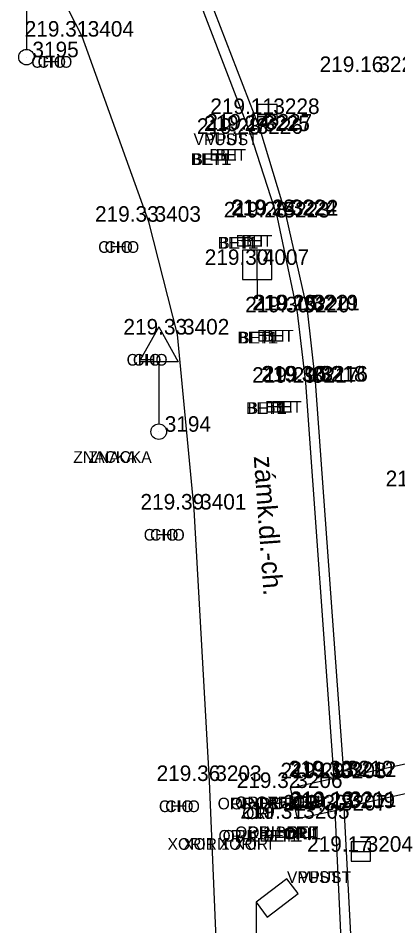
# Model space of a CAD drawing. Extents: x -471047 to -470889, y -1102859 to -1102000.
# Drawn here: x -470942.39 to -470932.63, y -1102055.64 to -1102032.3 of the extents above; entities that cross this region are included whole.
import ezdxf

# ---------------------------------------------------------------- set-up
doc = ezdxf.new("R2010")
doc.units = 0
for name, color, linetype in [('Vrstva 1', 7, 'Continuous'), ('Vrstva 19', 7, 'Continuous'), ('Vrstva 20', 7, 'Continuous'), ('Vrstva 22', 7, 'Continuous'), ('Vrstva 23', 7, 'Continuous'), ('Vrstva 25', 7, 'Continuous'), ('Vrstva 30', 7, 'Continuous'), ('Vrstva 34', 7, 'Continuous'), ('Vrstva 35', 7, 'Continuous'), ('Vrstva 36', 7, 'Continuous'), ('Vrstva 38', 7, 'Continuous'), ('Vrstva 7', 7, 'Continuous'), ('Vrstva 8', 7, 'Continuous')]:
    doc.layers.add(name, color=color, linetype=linetype)

msp = doc.modelspace()

# ---------------------------------------------------------------- linework, layer by layer
at = {"layer": 'Vrstva 1'}
for points in [[(-471040.344, -1102858.385), (-471031.676, -1102846.187), (-471026.357, -1102838.629), (-471023.212, -1102833.975), (-471019.21, -1102827.465), (-471016.861, -1102823.272), (-471013.099, -1102815.912), (-471010.824, -1102810.955), (-471007.329, -1102802.292), (-471005.34, -1102796.515), (-471002.842, -1102787.838), (-471001.3, -1102780.997), (-471000.19, -1102774.713), (-470999.247, -1102768.204), (-470998.794, -1102764.784), (-470997.199, -1102751.812), (-470994.899, -1102732.807), (-470992.551, -1102713.262), (-470990.326, -1102694.887), (-470988.122, -1102676.57), (-470985.812, -1102657.305), (-470983.537, -1102638.407), (-470981.386, -1102620.622), (-470979.843, -1102608.014), (-470976.377, -1102579.253), (-470972.945, -1102550.69), (-470970.475, -1102530.206), (-470967.905, -1102508.801), (-470965.053, -1102485.131), (-470962.734, -1102465.9), (-470960.173, -1102444.812), (-470957.795, -1102425.103), (-470954.965, -1102401.839), (-470953.834, -1102392.574), (-470952.33, -1102379.985), (-470950.744, -1102366.853), (-470948.978, -1102352.106), (-470947.037, -1102335.844), (-470944.949, -1102318.462), (-470944.013, -1102310.745), (-470942.39, -1102297.267), (-470939.519, -1102273.45), (-470937.593, -1102257.43), (-470936.064, -1102244.81), (-470934.114, -1102228.634), (-470931.621, -1102207.856), (-470929.536, -1102190.857), (-470926.572, -1102166.31), (-470924.91, -1102152.663), (-470923.413, -1102140.333), (-470921.923, -1102127.669), (-470921.155, -1102120.084), (-470920.446, -1102109.574), (-470919.912, -1102099.137), (-470919.63, -1102088.981), (-470919.523, -1102081.193), (-470919.563, -1102070.395), (-470919.714, -1102064.236), (-470920.134, -1102054.704), (-470920.462, -1102047.615), (-470920.599, -1102044.52), (-470920.743, -1102041.873), (-470921.125, -1102034.455), (-470921.774, -1102030.337), (-470922.418, -1102027.787), (-470923.734, -1102023.93), (-470924.872, -1102021.434), (-470926.752, -1102018.182), (-470927.953, -1102016.45), (-470929.616, -1102014.424), (-470932.252, -1102011.756), (-470935.111, -1102009.425), (-470938.391, -1102007.371), (-470942.651, -1102005.401)], [(-471041.328, -1102857.18), (-471032.144, -1102844.242), (-471027.583, -1102837.763), (-471024.388, -1102833.028), (-471020.451, -1102826.6), (-471018.089, -1102822.378), (-471014.542, -1102815.445), (-471012.233, -1102810.418), (-471009.247, -1102803.108), (-471006.795, -1102796.098), (-471004.315, -1102787.532), (-471002.782, -1102780.723), (-471001.674, -1102774.458), (-471000.75, -1102768.095), (-471000.28, -1102764.601), (-470998.692, -1102751.741), (-470996.378, -1102732.635), (-470994.028, -1102713.058), (-470991.808, -1102694.749), (-470989.616, -1102676.447), (-470987.284, -1102657.013), (-470985.031, -1102638.272), (-470982.87, -1102620.431), (-470981.334, -1102607.933), (-470977.881, -1102579.263), (-470974.429, -1102550.492), (-470971.964, -1102530.054), (-470969.391, -1102508.607), (-470966.54, -1102484.984), (-470964.231, -1102465.853), (-470961.679, -1102444.752), (-470959.304, -1102425.078), (-470956.455, -1102401.634), (-470955.339, -1102392.489), (-470953.812, -1102379.71), (-470952.249, -1102366.808), (-470950.479, -1102352.023), (-470948.536, -1102335.868), (-470946.426, -1102318.233), (-470945.493, -1102310.531), (-470943.864, -1102297.013), (-470940.984, -1102273.071), (-470939.078, -1102257.195), (-470937.559, -1102244.684), (-470935.592, -1102228.353), (-470933.101, -1102207.653), (-470931.011, -1102190.57), (-470928.046, -1102166.021), (-470926.409, -1102152.578), (-470924.898, -1102140.121), (-470923.427, -1102127.544), (-470922.647, -1102119.826), (-470921.919, -1102109.229), (-470921.42, -1102099.134), (-470921.127, -1102089.016), (-470921.023, -1102081.453), (-470921.061, -1102070.468), (-470921.209, -1102064.314), (-470921.666, -1102053.966), (-470922.156, -1102043.345), (-470922.299, -1102039.934), (-470922.637, -1102034.36), (-470923.091, -1102031.241), (-470923.847, -1102028.247), (-470925.083, -1102024.594), (-470926.222, -1102022.086), (-470928.04, -1102018.943), (-470929.138, -1102017.357), (-470930.929, -1102015.175), (-470933.062, -1102013.049), (-470936.379, -1102010.368), (-470939.169, -1102008.662), (-470942.899, -1102006.906), (-470945.661, -1102005.908)], [(-471043.557, -1102855.955), (-471035.129, -1102844.026), (-471029.872, -1102836.499), (-471026.577, -1102831.578), (-471022.675, -1102825.415), (-471020.123, -1102821.053), (-471016.667, -1102814.59), (-471014.208, -1102809.45), (-471011.177, -1102802.451), (-471008.55, -1102795.333), (-471006.082, -1102787.209), (-471004.464, -1102780.376), (-471003.265, -1102774.167), (-471002.327, -1102767.948), (-471001.636, -1102762.527), (-471000.297, -1102751.605), (-470997.959, -1102732.524), (-470995.602, -1102712.802), (-470993.412, -1102694.623), (-470991.21, -1102676.17), (-470988.891, -1102656.857), (-470986.625, -1102638.083), (-470984.455, -1102620.195), (-470982.936, -1102607.733), (-470979.497, -1102579.223), (-470976.023, -1102550.279), (-470973.554, -1102529.822), (-470970.991, -1102508.497), (-470968.146, -1102484.787), (-470965.835, -1102465.72), (-470963.284, -1102444.529), (-470960.91, -1102424.942), (-470958.043, -1102401.343), (-470956.946, -1102392.356), (-470955.396, -1102379.408), (-470953.851, -1102366.636), (-470952.049, -1102351.733), (-470950.124, -1102335.611), (-470948.034, -1102318.083), (-470947.094, -1102310.328), (-470945.421, -1102296.51), (-470942.58, -1102272.848), (-470940.675, -1102256.948), (-470939.176, -1102244.526), (-470937.187, -1102228.174), (-470934.708, -1102207.467), (-470932.621, -1102190.433), (-470929.634, -1102165.778), (-470928.004, -1102152.415), (-470926.45, -1102139.595), (-470925.003, -1102127.418), (-470924.249, -1102119.695), (-470923.515, -1102109.093), (-470923.018, -1102099.069), (-470922.711, -1102088.911), (-470922.643, -1102081.356), (-470922.797, -1102070.414), (-470923.018, -1102064.454), (-470923.52, -1102053.203), (-470923.823, -1102047.529), (-470924.123, -1102041.506), (-470924.462, -1102037.486), (-470924.934, -1102031.904), (-470925.664, -1102028.672), (-470926.771, -1102025.506), (-470927.959, -1102022.914), (-470929.674, -1102020.028), (-470930.76, -1102018.498), (-470932.447, -1102016.478), (-470935.215, -1102013.816), (-470937.644, -1102011.98), (-470940.381, -1102010.371), (-470943.968, -1102008.669), (-470947.145, -1102007.524), (-470950.874, -1102006.74)], [(-471044.756, -1102855.056), (-471036.376, -1102843.177), (-471031.167, -1102835.741), (-471027.859, -1102830.8), (-471023.934, -1102824.593), (-471021.43, -1102820.312), (-471018.011, -1102813.91), (-471015.536, -1102808.75), (-471012.578, -1102801.897), (-471009.95, -1102794.77), (-471007.561, -1102786.914), (-471005.936, -1102780.074), (-471004.727, -1102773.818), (-471003.828, -1102767.827), (-471003.121, -1102762.345), (-471001.787, -1102751.467), (-470999.446, -1102732.348), (-470997.073, -1102712.539), (-470994.902, -1102694.521), (-470992.696, -1102676.023), (-470990.376, -1102656.68), (-470988.131, -1102638.071), (-470985.947, -1102620.018), (-470984.417, -1102607.512), (-470980.993, -1102579.08), (-470977.514, -1102550.137), (-470975.048, -1102529.649), (-470972.488, -1102508.37), (-470969.618, -1102484.508), (-470967.34, -1102465.669), (-470964.767, -1102444.39), (-470962.402, -1102424.781), (-470959.534, -1102401.193), (-470958.432, -1102392.151), (-470956.883, -1102379.208), (-470955.335, -1102366.424), (-470953.535, -1102351.506), (-470951.606, -1102335.399), (-470949.519, -1102317.94), (-470948.575, -1102310.159), (-470946.889, -1102296.144), (-470944.056, -1102272.618), (-470942.139, -1102256.659), (-470940.657, -1102244.341), (-470938.638, -1102227.749), (-470936.19, -1102207.298), (-470934.102, -1102190.255), (-470931.124, -1102165.639), (-470929.492, -1102152.254), (-470927.915, -1102139.252), (-470926.46, -1102127.103), (-470925.74, -1102119.604), (-470925.012, -1102108.913), (-470924.523, -1102099.054), (-470924.217, -1102088.866), (-470924.148, -1102081.334), (-470924.301, -1102070.391), (-470924.518, -1102064.43), (-470924.97, -1102054.435), (-470925.588, -1102041.569), (-470925.963, -1102035.313), (-470926.405, -1102032.225), (-470927.078, -1102029.198), (-470928.123, -1102026.148), (-470929.318, -1102023.558), (-470930.84, -1102020.97), (-470931.868, -1102019.515), (-470933.443, -1102017.605), (-470936.26, -1102014.885), (-470938.429, -1102013.255), (-470941.213, -1102011.639), (-470944.847, -1102009.927), (-470947.723, -1102008.912), (-470951.444, -1102008.161), (-470954.511, -1102007.931), (-470957.895, -1102008.041)]]:
    msp.add_spline(points, degree=3, dxfattribs=at)
at = {"layer": 'Vrstva 19'}
for p, q in [((-470938.774, -1102040.238), (-470939.274, -1102041.138)), ((-470938.774, -1102040.238), (-470938.274, -1102041.138)), ((-470938.274, -1102041.138), (-470939.274, -1102041.138)), ((-470938.774, -1102041.138), (-470938.774, -1102042.738))]:
    msp.add_line(p, q, dxfattribs=at)
msp.add_circle((-470938.774, -1102042.938), 0.2, dxfattribs=at)
at = {"layer": 'Vrstva 20'}
for p, q in [((-470934.012, -1102051.819), (-470931.198, -1102051.212)), ((-470935.393, -1102052.1), (-470934.264, -1102051.851)), ((-470934.006, -1102052.591), (-470931.04, -1102051.931)), ((-470935.209, -1102052.887), (-470935.393, -1102052.1)), ((-470935.209, -1102052.887), (-470934.243, -1102052.677))]:
    msp.add_line(p, q, dxfattribs=at)
at = {"layer": 'Vrstva 23'}
for p, q in [((-470942.174, -1102030.608), (-470942.174, -1102033.108)), ((-470935.48, -1102054.435), (-470936.275, -1102055.04)), ((-470935.19, -1102054.812), (-470935.48, -1102054.435)), ((-470935.988, -1102055.418), (-470935.19, -1102054.812)), ((-470936.275, -1102055.04), (-470936.275, -1102057.54)), ((-470936.275, -1102055.04), (-470935.988, -1102055.418))]:
    msp.add_line(p, q, dxfattribs=at)
msp.add_circle((-470942.174, -1102033.308), 0.2, dxfattribs=at)
at = {"layer": 'Vrstva 25'}
for p, q in [((-470936.233, -1102034.523), (-470936.233, -1102035.023)), ((-470935.733, -1102034.523), (-470936.233, -1102034.523)), ((-470935.733, -1102035.023), (-470935.733, -1102034.523)), ((-470936.233, -1102034.773), (-470935.733, -1102034.773)), ((-470936.233, -1102035.023), (-470935.733, -1102035.023)), ((-470933.832, -1102053.485), (-470933.832, -1102053.985)), ((-470933.332, -1102053.485), (-470933.832, -1102053.485)), ((-470933.332, -1102053.985), (-470933.332, -1102053.485)), ((-470933.832, -1102053.735), (-470933.332, -1102053.735)), ((-470933.832, -1102053.985), (-470933.332, -1102053.985))]:
    msp.add_line(p, q, dxfattribs=at)
at = {"layer": 'Vrstva 30'}
for p, q in [((-470936.622, -1102038.273), (-470936.622, -1102039.023)), ((-470935.872, -1102038.273), (-470936.622, -1102038.273)), ((-470936.247, -1102039.023), (-470936.247, -1102038.273)), ((-470935.872, -1102039.023), (-470935.872, -1102038.273)), ((-470936.622, -1102039.023), (-470935.872, -1102039.023)), ((-470936.247, -1102039.023), (-470936.247, -1102039.523))]:
    msp.add_line(p, q, dxfattribs=at)
at = {"layer": 'Vrstva 34'}
for p, q in [((-470940.75, -1102032.78), (-470940.75, -1102032.78)), ((-470942.17, -1102033.31), (-470942.17, -1102033.31)), ((-470933.28, -1102033.69), (-470933.28, -1102033.69)), ((-470935.98, -1102034.77), (-470935.98, -1102034.77)), ((-470936.23, -1102035.21), (-470936.23, -1102035.21)), ((-470936.17, -1102035.17), (-470936.17, -1102035.17)), ((-470936.41, -1102035.28), (-470936.41, -1102035.28)), ((-470939.03, -1102037.54), (-470939.03, -1102037.54)), ((-470935.72, -1102037.43), (-470935.72, -1102037.43)), ((-470935.53, -1102037.37), (-470935.53, -1102037.37)), ((-470935.5, -1102037.38), (-470935.5, -1102037.38)), ((-470936.25, -1102038.65), (-470936.25, -1102038.65)), ((-470935.21, -1102039.87), (-470935.21, -1102039.87)), ((-470934.99, -1102039.82), (-470934.99, -1102039.82)), ((-470934.95, -1102039.82), (-470934.95, -1102039.82)), ((-470938.3, -1102040.44), (-470938.3, -1102040.44)), ((-470934.99, -1102041.68), (-470934.99, -1102041.68)), ((-470934.8, -1102041.65), (-470934.8, -1102041.65)), ((-470934.74, -1102041.65), (-470934.74, -1102041.65)), ((-470938.77, -1102042.94), (-470938.77, -1102042.94)), ((-470937.86, -1102044.94), (-470937.86, -1102044.94)), ((-470934.09, -1102051.8), (-470934.09, -1102051.8)), ((-470934.01, -1102051.82), (-470934.01, -1102051.82)), ((-470937.47, -1102051.92), (-470937.47, -1102051.92)), ((-470934.26, -1102051.85), (-470934.26, -1102051.85)), ((-470935.39, -1102052.1), (-470935.39, -1102052.1)), ((-470934.24, -1102052.68), (-470934.24, -1102052.68)), ((-470934.04, -1102052.62), (-470934.04, -1102052.62)), ((-470934.01, -1102052.59), (-470934.01, -1102052.59)), ((-470935.21, -1102052.89), (-470935.21, -1102052.89)), ((-470933.58, -1102053.74), (-470933.58, -1102053.74))]:
    msp.add_line(p, q, dxfattribs=at)
at = {"layer": 'Vrstva 7'}
for p, q in [((-470936.415, -1102035.276), (-470938.149, -1102030.773)), ((-470935.725, -1102037.433), (-470936.415, -1102035.276)), ((-470935.208, -1102039.874), (-470935.725, -1102037.433)), ((-470934.991, -1102041.68), (-470935.208, -1102039.874)), ((-470934.264, -1102051.851), (-470934.991, -1102041.68)), ((-470933.824, -1102061.773), (-470934.243, -1102052.677))]:
    msp.add_line(p, q, dxfattribs=at)
at = {"layer": 'Vrstva 8'}
for p, q in [((-470940.746, -1102032.778), (-470942.096, -1102030.133)), ((-470936.167, -1102035.17), (-470937.909, -1102030.66)), ((-470939.029, -1102037.542), (-470940.746, -1102032.778)), ((-470935.503, -1102037.381), (-470936.167, -1102035.17)), ((-470938.296, -1102040.442), (-470939.029, -1102037.542)), ((-470934.948, -1102039.817), (-470935.503, -1102037.381)), ((-470934.742, -1102041.645), (-470934.948, -1102039.817)), ((-470937.861, -1102044.94), (-470938.296, -1102040.442)), ((-470934.012, -1102051.819), (-470934.742, -1102041.645)), ((-470937.467, -1102051.924), (-470937.861, -1102044.94)), ((-470934.264, -1102051.851), (-470934.088, -1102051.803)), ((-470934.088, -1102051.803), (-470934.012, -1102051.819)), ((-470937.045, -1102062.094), (-470937.467, -1102051.924)), ((-470934.243, -1102052.677), (-470934.04, -1102052.622)), ((-470934.04, -1102052.622), (-470934.006, -1102052.591)), ((-470933.544, -1102061.72), (-470934.006, -1102052.591))]:
    msp.add_line(p, q, dxfattribs=at)

# ---------------------------------------------------------------- texts
at = {"layer": 'Vrstva 22'}
msp.add_text('zámk.dl.-ch.', height=0.5, rotation=274.0824, dxfattribs=at).set_placement((-470936.334, -1102043.575))
at = {"layer": 'Vrstva 35'}
for s, p in [('CHO', (-470942.051, -1102033.58)), ('CHO', (-470941.889, -1102033.58)), ('VPUST', (-470937.88, -1102035.57)), ('VPUST', (-470937.569, -1102035.57)), ('BET', (-470937.47, -1102035.97)), ('BET', (-470937.309, -1102035.97)), ('BET1', (-470937.952, -1102036.08)), ('BET1', (-470937.91, -1102036.08)), ('CHO', (-470940.331, -1102038.34)), ('CHO', (-470940.169, -1102038.34)), ('BET1', (-470937.262, -1102038.23)), ('BET1', (-470937.22, -1102038.23)), ('BET', (-470936.8, -1102038.18)), ('BET', (-470936.639, -1102038.18)), ('BET1', (-470936.752, -1102040.67)), ('BET1', (-470936.71, -1102040.67)), ('BET', (-470936.25, -1102040.62)), ('BET', (-470936.089, -1102040.62)), ('CHO', (-470939.601, -1102041.24)), ('CHO', (-470939.439, -1102041.24)), ('BET1', (-470936.532, -1102042.48)), ('BET1', (-470936.49, -1102042.48)), ('BET', (-470936.04, -1102042.45)), ('BET', (-470935.879, -1102042.45)), ('ZNACKA', (-470940.97, -1102043.74)), ('ZNACKA', (-470940.584, -1102043.74)), ('CHO', (-470939.161, -1102045.74)), ('CHO', (-470938.999, -1102045.74)), ('CHO', (-470938.771, -1102052.72)), ('CHO', (-470938.609, -1102052.72)), ('ORI XBET1', (-470937.26, -1102052.65)), ('ORI XBET1', (-470936.927, -1102052.65)), ('ORI XBET', (-470936.81, -1102052.62)), ('ORI XBET', (-470936.274, -1102052.62)), ('ORI', (-470935.328, -1102052.6)), ('ORI', (-470935.229, -1102052.6)), ('ORI', (-470936.628, -1102052.9)), ('ORI', (-470936.529, -1102052.9)), ('ORI1 BET1', (-470937.24, -1102053.48)), ('ORI1 BET1', (-470937.132, -1102053.48)), ('ORI1 BET', (-470936.81, -1102053.39)), ('ORI1 BET', (-470936.499, -1102053.39)), ('ORI1', (-470935.582, -1102053.42)), ('ORI1', (-470935.54, -1102053.42)), ('XORI1 XORI', (-470938.548, -1102053.69)), ('XORI1 XORI', (-470938.15, -1102053.69)), ('VPUST', (-470935.48, -1102054.54)), ('VPUST', (-470935.169, -1102054.54))]:
    msp.add_text(s, height=0.3, dxfattribs=at).set_placement(p)
at = {"layer": 'Vrstva 36'}
for s, p in [(' 3404', (-470940.75, -1102032.78)), (' 3195', (-470942.17, -1102033.31)), (' 3229', (-470933.28, -1102033.69)), (' 3228', (-470935.98, -1102034.77)), (' 3227', (-470936.17, -1102035.17)), (' 3226', (-470936.41, -1102035.28)), (' 3225', (-470936.23, -1102035.21)), (' 3223', (-470935.72, -1102037.43)), (' 3224', (-470935.53, -1102037.37)), (' 3222', (-470935.5, -1102037.38)), (' 3403', (-470939.03, -1102037.54)), (' 4007', (-470936.25, -1102038.65)), (' 3219', (-470934.99, -1102039.82)), (' 3221', (-470934.95, -1102039.82)), (' 3220', (-470935.21, -1102039.87)), (' 3402', (-470938.3, -1102040.44)), (' 3217', (-470934.99, -1102041.68)), (' 3218', (-470934.8, -1102041.65)), (' 3216', (-470934.74, -1102041.65)), (' 3194', (-470938.77, -1102042.94)), (' 3401', (-470937.86, -1102044.94)), (' 3203', (-470937.47, -1102051.92)), (' 3208', (-470934.26, -1102051.85)), (' 3210', (-470934.09, -1102051.8)), (' 3212', (-470934.01, -1102051.82)), (' 3206', (-470935.39, -1102052.1)), (' 3207', (-470934.24, -1102052.68)), (' 3209', (-470934.04, -1102052.62)), (' 3211', (-470934.01, -1102052.59)), (' 3205', (-470935.21, -1102052.89)), (' 3204', (-470933.58, -1102053.74))]:
    msp.add_text(s, height=0.4, dxfattribs=at).set_placement(p)
at = {"layer": 'Vrstva 38'}
for s, p in [('219.31 ', (-470942.22, -1102032.78)), ('219.16 ', (-470934.64, -1102033.69)), ('219.11 ', (-470937.45, -1102034.77)), ('219.14 ', (-470937.552, -1102035.17)), ('219.28 ', (-470937.794, -1102035.28)), ('219.27 ', (-470937.613, -1102035.21)), ('219.28 ', (-470937.104, -1102037.43)), ('219.28 ', (-470936.914, -1102037.37)), ('219.14 ', (-470936.882, -1102037.38)), ('219.33 ', (-470940.413, -1102037.54)), ('219.30 ', (-470937.593, -1102038.65)), ('219.29 ', (-470936.374, -1102039.82)), ('219.15 ', (-470936.334, -1102039.82)), ('219.30 ', (-470936.553, -1102039.87)), ('219.33 ', (-470939.683, -1102040.44)), ('219.29 ', (-470936.374, -1102041.68)), ('219.30 ', (-470936.143, -1102041.65)), ('219.16 ', (-470936.1, -1102041.65)), ('219.20 ', (-470932.943, -1102044.34)), ('219.39 ', (-470939.244, -1102044.94)), ('219.36 ', (-470938.83, -1102051.92)), ('219.29 ', (-470935.644, -1102051.85)), ('219.30 ', (-470935.433, -1102051.8)), ('219.13 ', (-470935.393, -1102051.82)), ('219.32 ', (-470936.771, -1102052.1)), ('219.30 ', (-470935.583, -1102052.68)), ('219.29 ', (-470935.424, -1102052.62)), ('219.13 ', (-470935.393, -1102052.59)), ('219.31 ', (-470936.68, -1102052.89)), ('219.17 ', (-470934.963, -1102053.74))]:
    msp.add_text(s, height=0.4, dxfattribs=at).set_placement(p)

doc.saveas('drawing.dxf')
